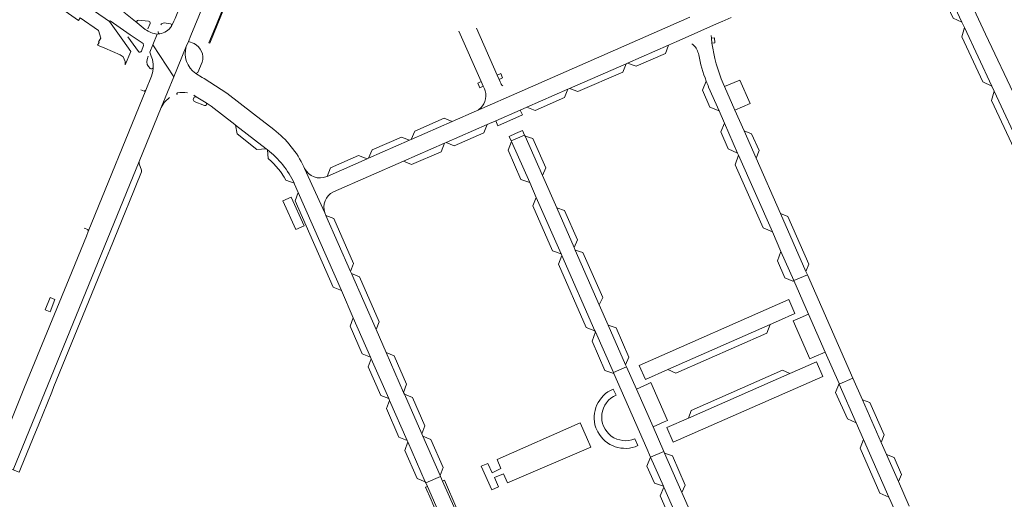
# Model space of a CAD drawing. Header units: metres. Extents: x 166325 to 190320, y 381923 to 404576.
# Tile 321 of 656: x 174750 to 175043, y 387777 to 387920. Entities that reach past the tile are written whole.
import ezdxf

# ---------------------------------------------------------------- set-up
doc = ezdxf.new("R2010")
doc.units = ezdxf.units.M
for name, color, linetype, lineweight in [('B-WE-VH-VERHARDING_ASFALT-GV', 8, 'Continuous', 18), ('B-WE-VH-VERHARDING_BETON-GV', 8, 'Continuous', 18), ('B-WE-VH-VERHARDING_BETONSTRAATSTEEN-GV', 8, 'Continuous', 18), ('B-WE-VH-VERHARDING_STRAATBAKSTEEN-GV', 8, 'Continuous', 18)]:
    doc.layers.add(name, color=color, linetype=linetype, lineweight=lineweight)

msp = doc.modelspace()

# ---------------------------------------------------------------- linework, layer by layer
at = {"layer": 'B-WE-VH-VERHARDING_ASFALT-GV', "flags": 128}
for points in [[(174842.789, 388017.787), (174843.285, 388018.718), (174847.108, 388025.891), (174840.708, 388026.8), (174836.937, 388019.842), (174836.304, 388018.296), (174819.456, 387977.129), (174798.316, 387925.298), (174796.208, 387920.137), (174795.869, 387919.308), (174795.098, 387917.847)], [(174791.638, 387915.571), (174791.371, 387915.534), (174790.898, 387915.488), (174789.58, 387912.319), (174795.816, 387902.763), (174799.518, 387911.783), (174800.141, 387913.344), (174800.832, 387915.03), (174803.205, 387920.824), (174813.407, 387945.86), (174820.21, 387962.575), (174820.535, 387963.022), (174822.907, 387964.874), (174823.252, 387965.229), (174843.414, 388014.655), (174843.426, 388015.425), (174842.792, 388017.024), (174842.789, 388017.787)]]:
    msp.add_lwpolyline(points, dxfattribs=at)
at = {"layer": 'B-WE-VH-VERHARDING_ASFALT-GV'}
msp.add_lwpolyline([(174795.098, 387917.847, -0.2190221), (174791.638, 387915.571)], format="xyb", dxfattribs=at)
at = {"layer": 'B-WE-VH-VERHARDING_ASFALT-GV', "flags": 128}
for points in [[(174785.54, 387877.691), (174792.095, 387893.698), (174795.816, 387902.763), (174789.58, 387912.319), (174788.667, 387910.122), (174789.134, 387908.98), (174789.449, 387907.966), (174789.668, 387906.517), (174789.655, 387905.476), (174789.544, 387904.347), (174789.219, 387903.043), (174787.524, 387898.883), (174770.42, 387856.884), (174769.837, 387855.457), (174764.72, 387842.93), (174753.077, 387814.426), (174751.497, 387810.557), (174747.659, 387801.163), (174746.61, 387798.594), (174745.03, 387794.726), (174742.435, 387788.372), (174748.128, 387786.015)], [(174775.791, 387849.012), (174776.78, 387851.438), (174781.536, 387863.111), (174782.407, 387865.251), (174786.197, 387874.553), (174786.247, 387874.674), (174786.252, 387875.034), (174785.536, 387876.923), (174785.54, 387877.691), (174748.128, 387786.015), (174749.837, 387785.307), (174750.253, 387786.329), (174754.011, 387795.553), (174755.672, 387799.628), (174759.535, 387809.11), (174760.219, 387810.79)]]:
    msp.add_lwpolyline(points, close=True, dxfattribs=at)
at = {"layer": 'B-WE-VH-VERHARDING_BETON-GV', "flags": 128}
msp.add_lwpolyline([(174759.116, 387837.198), (174757.64, 387833.572), (174759.055, 387833.007), (174760.516, 387836.631)], close=True, dxfattribs=at)
at = {"layer": 'B-WE-VH-VERHARDING_BETONSTRAATSTEEN-GV', "flags": 128}
for points in [[(174847.491, 388013.53), (174847.223, 388013.616), (174845.368, 388009.054), (174844.743, 388007.515), (174839.994, 387995.835), (174838.806, 387992.913), (174835.232, 387984.125), (174834.618, 387982.613), (174830.384, 387972.199), (174829.78, 387970.715), (174825.671, 387960.61), (174823.926, 387956.319), (174819.661, 387945.815), (174818.098, 387941.972), (174817.452, 387940.384), (174808.468, 387918.297), (174806.255, 387912.858), (174806.513, 387912.753)], [(175021.365, 387937.41), (175020.578, 387934.658), (175027.305, 387920.25), (175029.945, 387919.036)], [(175030.691, 387917.437), (175029.883, 387914.728), (175036.166, 387901.27), (175038.816, 387900.039)], [(174955.528, 387914.3), (174955.662, 387912.83), (174956.582, 387912.896), (174956.461, 387914.378)], [(174942.828, 387912.211), (174930.635, 387906.871), (174933.191, 387905.92), (174941.875, 387909.711)], [(174930.205, 387906.683), (174913.352, 387899.303), (174915.878, 387898.396), (174929.199, 387904.153)], [(174891.868, 387903.303), (174892.442, 387902.003), (174893.502, 387902.465), (174892.936, 387903.795)], [(174959.436, 387899.92), (174962.525, 387892.902), (174966.996, 387894.888), (174963.961, 387901.836)], [(174887.151, 387901.387), (174886.089, 387900.902), (174886.687, 387899.525), (174887.756, 387900.015)], [(174912.882, 387899.097), (174900.696, 387893.76), (174903.192, 387892.792), (174911.923, 387896.647)], [(175039.518, 387898.536), (175038.757, 387895.767), (175045.478, 387881.36), (175047.934, 387880.512)], [(174898.735, 387892.901), (174891.454, 387889.713), (174892.112, 387888.225), (174899.384, 387891.461)], [(174878.488, 387889.5), (174876.121, 387890.48), (174867.395, 387886.681), (174866.377, 387884.187)], [(174814.162, 387888.465), (174814.614, 387885.854), (174820.522, 387881.223), (174823.22, 387881.444)], [(174888.94, 387888.612), (174876.773, 387883.284), (174879.119, 387882.308), (174887.932, 387886.152)], [(174959.402, 387889.076), (174958.314, 387886.428), (174960.53, 387881.367), (174963.318, 387880.169)], [(174865.852, 387883.957), (174863.426, 387884.923), (174854.729, 387881.122), (174853.666, 387878.611)], [(174900.024, 387885.492), (174899.422, 387886.861), (174897.35, 387885.933), (174895.489, 387885.1), (174896.07, 387883.781)], [(174900.154, 387885.196), (174905.309, 387873.482), (174906.317, 387875.718), (174902.479, 387884.435)], [(174965.252, 387886.708), (174968.789, 387878.671), (174969.692, 387880.884), (174967.449, 387885.908)], [(174876.254, 387883.056), (174864.048, 387877.711), (174866.469, 387876.77), (174875.199, 387880.566)], [(174896.162, 387883.572), (174895.139, 387880.98), (174898.945, 387872.315), (174901.54, 387871.36)], [(174853.228, 387878.419), (174850.678, 387879.403), (174842.36, 387875.724), (174841.38, 387873.221)], [(174963.622, 387879.479), (174962.633, 387876.613), (174970.854, 387857.907), (174973.63, 387856.716)], [(174832.778, 387868.463), (174831.833, 387865.984), (174843.127, 387840.336), (174845.588, 387839.289)], [(174903.497, 387866.914), (174902.441, 387864.434), (174908.303, 387851.127), (174910.856, 387850.203)], [(174909.556, 387863.832), (174914.729, 387852.078), (174915.74, 387854.342), (174911.872, 387863.056)], [(174841.02, 387861.633), (174848.324, 387844.993), (174849.182, 387847.342), (174843.347, 387860.703)], [(174976.037, 387862.207), (174983.623, 387844.972), (174984.489, 387847.139), (174978.198, 387861.35)], [(174911.049, 387849.764), (174910.053, 387847.106), (174918.318, 387828.331), (174920.914, 387827.361)], [(174915.064, 387851.316), (174922.218, 387835.061), (174923.236, 387837.274), (174917.367, 387850.568)], [(174976.191, 387850.89), (174975.146, 387848.127), (174977.359, 387843.132), (174979.742, 387842.135), (174979.992, 387842.245)], [(174848.575, 387844.422), (174855.916, 387827.699), (174856.793, 387830.055), (174850.963, 387843.406)], [(174984.367, 387832.293), (174981.027, 387830.829), (174981.023, 387830.827), (174979.782, 387830.283), (174984.742, 387819.043), (174986.069, 387819.615), (174989.325, 387821.017)], [(174849.134, 387831.213), (174848.221, 387828.769), (174851.784, 387820.554), (174854.261, 387819.539)], [(174924.896, 387828.975), (174930.045, 387817.275), (174931.004, 387819.523), (174927.204, 387828.222)], [(174972.962, 387829.211), (174942.599, 387815.834), (174945.001, 387814.777), (174972.033, 387826.624)], [(174921.049, 387827.054), (174920.095, 387824.271), (174923.888, 387815.584), (174926.509, 387814.654), (174926.393, 387814.917)], [(174858.906, 387820.887), (174864.095, 387809.065), (174864.947, 387811.483), (174861.262, 387819.925)], [(174854.477, 387819.048), (174853.536, 387816.605), (174857.283, 387808.15), (174859.667, 387807.227)], [(174978.859, 387814.633), (174976.672, 387815.608), (174949.555, 387803.707), (174948.722, 387801.411)], [(174936.519, 387811.499), (174933.226, 387810.047), (174938.177, 387798.797), (174941.507, 387800.277), (174942.512, 387800.723), (174937.536, 387811.948)], [(174993.524, 387811.467), (174993.438, 387811.663), (174992.437, 387808.979), (174995.91, 387801.156), (174998.553, 387800.028)], [(174864.326, 387808.54), (174869.522, 387796.703), (174870.379, 387799.082), (174866.685, 387807.539)], [(174859.919, 387806.654), (174858.992, 387804.231), (174862.66, 387795.794), (174865.138, 387794.769)], [(175000.398, 387806.861), (175005.981, 387794.178), (175006.874, 387796.403), (175002.597, 387806.012)], [(174865.312, 387794.37), (174864.42, 387791.808), (174868.144, 387783.427), (174870.518, 387782.517)], [(174869.789, 387796.094), (174874.943, 387784.353), (174875.809, 387786.778), (174872.138, 387795.097)], [(175000.719, 387795.103), (174999.711, 387792.446), (175005.61, 387779.105), (175008.285, 387777.895)], [(174941.603, 387791.012), (174946.754, 387779.306), (174947.751, 387781.505), (174943.955, 387790.232)], [(175007.55, 387790.614), (175011.087, 387782.578), (175012.013, 387784.659), (175009.781, 387789.722)], [(174937.459, 387789.787), (174936.374, 387787.168), (174938.629, 387782.121), (174941.252, 387781.173)], [(174941.38, 387780.881), (174940.285, 387778.368), (174948.55, 387759.558), (174951.164, 387758.662)]]:
    msp.add_lwpolyline(points, close=True, dxfattribs=at)
for points in [[(174787.334, 387916.897), (174784.924, 387918.875), (174780.994, 387922.057), (174781.165, 387922.309), (174780.54, 387922.674), (174779.304, 387923.536), (174762.397, 387935.162), (174756.183, 387939.425), (174744.244, 387947.689), (174741.304, 387949.725), (174729.335, 387957.957)], [(174724.744, 387955.05), (174725.816, 387954.318), (174746.064, 387940.384), (174758.082, 387932.113), (174763.524, 387928.367), (174775.425, 387920.177), (174776.712, 387919.278), (174776.91, 387919.461), (174782.853, 387915.299), (174786.666, 387912.689)], [(174760.87, 387924.23), (174767.465, 387919.503), (174768.037, 387920.328), (174773.471, 387916.534), (174774.128, 387914.273), (174773.393, 387913.166), (174773.601, 387913.002), (174773.096, 387912.234), (174775.371, 387911.304), (174779.922, 387909.35), (174780.77, 387908.757), (174781.379, 387907.341), (174781.342, 387906.317), (174783.085, 387910.323), (174780.683, 387913.698), (174776.712, 387919.278), (174775.425, 387920.177)], [(174788.324, 387919.321), (174785.238, 387919.605)], [(174784.924, 387918.875), (174787.334, 387916.897)], [(174788.11, 387917.103), (174788.746, 387918.661)], [(174794.818, 387918.545), (174792.963, 387918.794)], [(174782.106, 387914.71), (174785.305, 387910.3)], [(174786.182, 387910.41), (174786.854, 387912.084), (174786.666, 387912.689), (174782.853, 387915.299)], [(174788.667, 387910.122), (174789.58, 387912.319), (174790.898, 387915.488)], [(174801.883, 387912.667), (174800.141, 387913.344), (174799.518, 387911.783)], [(174788.183, 387908.957), (174787.87, 387907.996)], [(174789.655, 387905.476), (174789.668, 387906.517), (174789.449, 387907.966), (174789.134, 387908.98)], [(174802.319, 387903.831), (174802.99, 387904.08), (174804.253, 387907.178)], [(174953.999, 387901.499), (174952.863, 387898.822), (174955.074, 387893.795), (174957.812, 387892.693), (174954.708, 387899.752)], [(174802.462, 387896.899), (174801.818, 387896.752), (174801.544, 387896.113), (174801.848, 387895.448), (174804.931, 387894.241)], [(174805.444, 387895.091), (174802.462, 387896.899)], [(174823.609, 387881.144), (174823.875, 387878.511), (174824.831, 387877.668), (174825.545, 387876.975), (174827.483, 387874.673), (174828.606, 387872.973), (174829.091, 387872.104), (174831.578, 387871.185)]]:
    msp.add_lwpolyline(points, dxfattribs=at)
at = {"layer": 'B-WE-VH-VERHARDING_BETONSTRAATSTEEN-GV'}
for points in [[(174785.238, 387919.605, 0.6490281), (174784.924, 387918.875)], [(174788.746, 387918.661, 0.4873283), (174788.324, 387919.321)], [(174790.898, 387915.488, -0.1363963), (174787.334, 387916.897)], [(174791.19, 387916.273, 0.5341585), (174791.638, 387915.571)], [(174792.963, 387918.794, 0.3251128), (174792.005, 387918.249)], [(174795.098, 387917.847, 0.421323), (174794.818, 387918.545)], [(174785.305, 387910.3, 0.5880012), (174786.182, 387910.41)], [(174799.518, 387911.783, 0.3369576), (174802.319, 387903.831)], [(174804.253, 387907.178, 0.3630955), (174801.883, 387912.667)], [(174787.87, 387907.996, 0.3279331), (174788.809, 387905.293)], [(174788.809, 387905.293, 0.5787302), (174789.655, 387905.476)], [(174954.708, 387899.752, -0.0111329), (174953.999, 387901.499)], [(174796.912, 387898.051, 0.5957317), (174796.826, 387897.496)], [(174804.931, 387894.241, 0.8135875), (174805.444, 387895.091)]]:
    msp.add_lwpolyline(points, format="xyb", dxfattribs=at)
at = {"layer": 'B-WE-VH-VERHARDING_STRAATBAKSTEEN-GV', "flags": 128}
for points in [[(175025.851, 387939.385), (175021.365, 387937.41), (175029.945, 387919.036), (175030.691, 387917.437), (175038.816, 387900.039), (175039.518, 387898.536), (175047.934, 387880.512), (175048.64, 387879.001), (175056.981, 387861.138), (175057.646, 387859.714), (175065.891, 387841.945), (175066.611, 387840.394), (175074.915, 387822.598), (175075.64, 387821.044), (175081.745, 387808.018), (175084.309, 387802.549), (175088.327, 387793.926), (175089.039, 387792.398), (175097.487, 387774.394)], [(175103.565, 387772.865), (175102.997, 387774.316), (175102.607, 387775.313), (175085.899, 387810.879), (175075.951, 387832.174), (175067.297, 387850.738), (175056.512, 387873.855), (175046.157, 387896.052), (175037, 387915.496), (175025.851, 387939.385)], [(174949.158, 387920.546), (174899.271, 387898.689), (174885.695, 387892.662), (174878.488, 387889.5), (174866.377, 387884.187), (174865.852, 387883.957), (174853.666, 387878.611), (174853.228, 387878.419), (174841.38, 387873.221), (174841.263, 387873.17)], [(174930.205, 387906.683), (174930.635, 387906.871), (174942.828, 387912.211), (174944.53, 387912.956), (174945.084, 387913.201), (174957.974, 387918.908), (174958.735, 387919.244), (174961.404, 387920.415)], [(174880.529, 387916.405), (174887.151, 387901.387), (174887.756, 387900.015), (174887.918, 387899.647), (174888.076, 387899.244), (174888.298, 387898.678)], [(174892.768, 387901.264), (174892.442, 387902.003), (174891.868, 387903.303), (174885.696, 387917.273)], [(174957.974, 387918.908), (174945.084, 387913.201)], [(174955.662, 387912.83), (174955.528, 387914.3), (174955.458, 387915.076)], [(174799.518, 387911.783), (174795.816, 387902.763), (174792.095, 387893.698), (174792.359, 387894.199), (174792.99, 387895.153), (174793.153, 387895.359), (174794.485, 387896.671)], [(174843.215, 387868.588), (174864.048, 387877.711), (174876.254, 387883.056), (174876.773, 387883.284), (174888.94, 387888.612), (174891.454, 387889.713), (174898.735, 387892.901), (174900.696, 387893.76), (174912.882, 387899.097), (174913.352, 387899.303), (174930.205, 387906.683)], [(174825.511, 387887.157), (174819.492, 387891.796), (174811.599, 387897.933), (174804.797, 387902.256), (174804.594, 387902.385), (174804.259, 387902.598), (174802.319, 387903.831)], [(174769.208, 387857.831), (174770.235, 387857.473), (174770.42, 387856.884), (174787.524, 387898.883)], [(174787.524, 387898.883), (174786.966, 387898.556), (174785.97, 387898.957)], [(174885.695, 387892.662), (174899.271, 387898.689)], [(174954.708, 387899.752), (174957.812, 387892.693), (174959.402, 387889.076), (174963.318, 387880.169), (174963.622, 387879.479), (174973.63, 387856.716), (174976.191, 387850.89), (174979.992, 387842.245), (174984.04, 387844.025), (174983.623, 387844.972), (174976.037, 387862.207), (174968.789, 387878.671), (174965.252, 387886.708)], [(174965.252, 387886.708), (174962.525, 387892.902), (174959.436, 387899.92), (174959.053, 387900.791)], [(174801.754, 387897.329), (174802.462, 387896.899), (174805.444, 387895.091), (174806.899, 387894.095), (174813.917, 387888.656), (174814.008, 387888.585), (174814.162, 387888.465), (174823.22, 387881.444), (174823.576, 387881.169), (174823.592, 387881.156), (174823.609, 387881.144)], [(174858.906, 387820.887), (174855.916, 387827.699), (174848.575, 387844.422), (174848.324, 387844.993), (174841.02, 387861.633), (174840.704, 387862.353), (174834.688, 387875.608), (174834.459, 387876.084)], [(174834.688, 387875.608), (174840.704, 387862.353)], [(174831.71, 387870.896), (174832.778, 387868.463), (174845.588, 387839.289), (174849.134, 387831.213), (174854.261, 387819.539), (174854.477, 387819.048), (174859.667, 387807.227), (174859.919, 387806.654), (174865.138, 387794.769), (174865.312, 387794.37), (174870.518, 387782.517), (174870.647, 387782.222), (174875.07, 387784.063), (174874.943, 387784.353), (174869.789, 387796.094), (174869.522, 387796.703), (174864.326, 387808.54), (174864.095, 387809.065), (174858.906, 387820.887)], [(175014.318, 387775.236), (175011.087, 387782.578), (175007.55, 387790.614), (175005.981, 387794.178), (175000.398, 387806.861), (174997.587, 387813.247), (174993.524, 387811.467), (174998.553, 387800.028), (175000.719, 387795.103), (175008.285, 387777.895), (175008.818, 387776.683), (175016.3, 387759.664), (175018.522, 387754.611), (175022.555, 387745.438), (175022.782, 387744.922)], [(174927.231, 387808.259), (174926.36, 387810.048)], [(174921.182, 387798.557), (174921.789, 387797.326)], [(174933.703, 387793.259), (174932.815, 387795.289)]]:
    msp.add_lwpolyline(points, dxfattribs=at)
at = {"layer": 'B-WE-VH-VERHARDING_STRAATBAKSTEEN-GV'}
for points in [[(174949.739, 387912.571, -0.033228), (174950.236, 387912.162)], [(174950.236, 387912.162, -0.0762802), (174951.188, 387910.936)], [(174951.188, 387910.936, -0.0857452), (174951.745, 387909.322)], [(174959.053, 387900.791, -0.0648946), (174955.662, 387912.83)], [(174951.745, 387909.322, 0.0429567), (174953.999, 387901.499)], [(174888.298, 387898.678, -0.0438548), (174888.488, 387897.857)], [(174893.517, 387900.085, -0.0691393), (174892.768, 387901.264)], [(174796.912, 387898.051, -0.1022788), (174799.84, 387898.032)], [(174888.488, 387897.857, -0.3290394), (174885.695, 387892.662)], [(174834.459, 387876.084, 0.1157341), (174825.511, 387887.157)], [(174823.609, 387881.144, -0.1205936), (174831.578, 387871.185)], [(174841.263, 387873.17, -0.4033975), (174834.688, 387875.608)], [(174831.578, 387871.185, 0.0070335), (174831.71, 387870.896)], [(174840.704, 387862.353, -0.3935161), (174843.215, 387868.588)], [(174926.36, 387810.048, 0.3898133), (174921.182, 387798.557)], [(174932.815, 387795.289, -1.0045007), (174927.231, 387808.259)], [(174921.789, 387797.326, 0.3989809), (174933.703, 387793.259)]]:
    msp.add_lwpolyline(points, format="xyb", dxfattribs=at)
at = {"layer": 'B-WE-VH-VERHARDING_STRAATBAKSTEEN-GV', "flags": 128}
for points in [[(174915.064, 387851.316), (174914.729, 387852.078), (174909.556, 387863.832), (174905.309, 387873.482), (174900.154, 387885.196), (174900.024, 387885.492), (174896.07, 387883.781), (174896.162, 387883.572), (174901.54, 387871.36), (174903.497, 387866.914), (174910.856, 387850.203), (174911.049, 387849.764), (174920.914, 387827.361), (174921.049, 387827.054), (174926.393, 387814.917), (174930.304, 387816.687), (174930.045, 387817.275), (174924.896, 387828.975), (174922.218, 387835.061)], [(174830.699, 387867.097), (174828.245, 387865.968), (174832.055, 387857.449), (174834.507, 387858.519)], [(174984.04, 387844.025), (174979.992, 387842.245), (174984.367, 387832.293), (174989.325, 387821.017), (174993.438, 387811.663), (174993.524, 387811.467), (174997.587, 387813.247)], [(174972.962, 387829.211), (174975.413, 387830.291), (174980.316, 387832.451), (174978.497, 387836.627), (174934.069, 387817.085), (174935.91, 387812.887), (174942.599, 387815.834)], [(174933.226, 387810.047), (174930.304, 387816.687), (174926.393, 387814.917), (174926.509, 387814.654), (174936.329, 387792.354), (174937.459, 387789.787), (174941.387, 387791.504), (174938.177, 387798.797)], [(174988.584, 387813.812), (174986.728, 387818.085), (174981.758, 387815.905), (174978.859, 387814.633), (174948.722, 387801.411), (174942.262, 387798.577), (174944.165, 387794.294)], [(174919.734, 387792.805), (174918.424, 387795.776), (174916.541, 387800.047), (174891.847, 387789.138), (174893.009, 387786.479), (174890.354, 387785.197), (174889.11, 387787.922), (174887.138, 387787.169), (174890.291, 387780.066), (174892.294, 387780.975), (174891.103, 387783.751), (174893.77, 387784.889), (174894.964, 387782.155)], [(174954.902, 387760.792), (174954.565, 387761.558), (174949.415, 387773.26), (174946.754, 387779.306), (174941.603, 387791.012), (174941.387, 387791.504), (174937.459, 387789.787), (174941.252, 387781.173), (174941.38, 387780.881), (174951.164, 387758.662), (174951.327, 387758.293), (174962.746, 387732.359), (174964.407, 387728.588), (174968.161, 387720.062), (174968.573, 387719.127), (174972.476, 387720.859), (174972.354, 387721.136), (174967.189, 387732.873), (174964.524, 387738.929)], [(174875.661, 387782.718), (174875.07, 387784.063), (174870.647, 387782.222), (174871.146, 387781.087), (174875.004, 387772.301), (174875.482, 387771.213), (174879.862, 387773.146), (174879.377, 387774.253)], [(174875.661, 387782.718), (174879.377, 387774.253), (174879.883, 387774.446), (174876.185, 387782.943)], [(174871.146, 387781.087), (174870.621, 387780.851), (174872.261, 387777.101), (174872.786, 387775.901), (174874.472, 387772.047), (174875.004, 387772.301)]]:
    msp.add_lwpolyline(points, close=True, dxfattribs=at)

doc.saveas('drawing.dxf')
